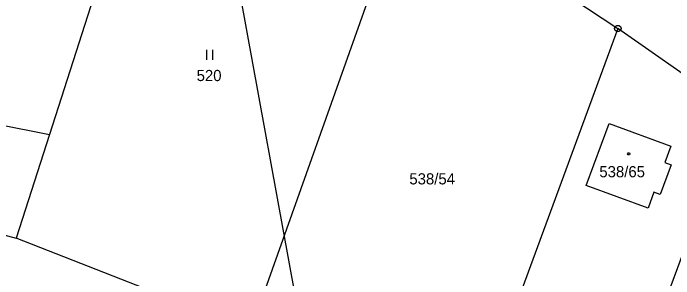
# Model space of a CAD drawing. Extents: x -759060 to -757386, y -1172273 to -1170948.
# Drawn here: x -758613.1 to -758512.4, y -1171779.5 to -1171739 of the extents above; entities that cross this region are included whole.
import ezdxf

# ---------------------------------------------------------------- set-up
doc = ezdxf.new("R2010")
doc.units = 0
for name, color, linetype in [('Vrstva 1', 7, 'Continuous'), ('Vrstva 12', 7, 'Continuous'), ('Vrstva 2', 7, 'Continuous'), ('Vrstva 3', 7, 'Continuous'), ('Vrstva 5', 7, 'Continuous'), ('Vrstva 6', 7, 'Continuous'), ('Vrstva 8', 7, 'Continuous')]:
    doc.layers.add(name, color=color, linetype=linetype)

msp = doc.modelspace()

# ---------------------------------------------------------------- linework, layer by layer
at = {"layer": 'Vrstva 1'}
for p, q in [((-758552.98, -1171720.14), (-758576.87, -1171787.26)), ((-758552.98, -1171720.14), (-758520.9, -1171741.36)), ((-758596.37, -1171722.76), (-758607.53, -1171757.49)), ((-758520.9, -1171741.36), (-758541.17, -1171796.31)), ((-758503, -1171753.9), (-758520.9, -1171741.36)), ((-758645.01, -1171750.08), (-758607.53, -1171757.49)), ((-758503, -1171753.9), (-758519.91, -1171799.73)), ((-758525.73, -1171765.26), (-758522.25, -1171755.83)), ((-758522.25, -1171755.83), (-758512.84, -1171759.31)), ((-758607.53, -1171757.49), (-758612.62, -1171773.32)), ((-758512.84, -1171759.31), (-758513.75, -1171761.78)), ((-758512.8, -1171762.13), (-758514.47, -1171766.66)), ((-758513.75, -1171761.78), (-758512.8, -1171762.13)), ((-758516.31, -1171768.73), (-758525.73, -1171765.26)), ((-758515.43, -1171766.31), (-758516.31, -1171768.73)), ((-758514.47, -1171766.66), (-758515.43, -1171766.31)), ((-758632.15, -1171767.9), (-758612.62, -1171773.32)), ((-758576.87, -1171787.26), (-758612.62, -1171773.32))]:
    msp.add_line(p, q, dxfattribs=at)
at = {"layer": 'Vrstva 12'}
for p, q in [((-758525.73, -1171765.26), (-758522.25, -1171755.83)), ((-758522.25, -1171755.83), (-758512.84, -1171759.31)), ((-758512.84, -1171759.31), (-758513.75, -1171761.78)), ((-758512.8, -1171762.13), (-758514.47, -1171766.66)), ((-758513.75, -1171761.78), (-758512.8, -1171762.13)), ((-758516.31, -1171768.73), (-758525.73, -1171765.26)), ((-758515.43, -1171766.31), (-758516.31, -1171768.73)), ((-758514.47, -1171766.66), (-758515.43, -1171766.31))]:
    msp.add_line(p, q, dxfattribs=at)
at = {"layer": 'Vrstva 3'}
for p, q in [((-758583.62, -1171744.62), (-758583.62, -1171746.12)), ((-758582.62, -1171746.12), (-758582.62, -1171744.62))]:
    msp.add_line(p, q, dxfattribs=at)
at = {"layer": 'Vrstva 5'}
msp.add_lwpolyline([(-758519.15, -1171760.3), (-758519.06, -1171760.45), (-758519.15, -1171760.6), (-758519.33, -1171760.6), (-758519.42, -1171760.45), (-758519.33, -1171760.3)], close=True, dxfattribs=at)
at = {"layer": 'Vrstva 6'}
msp.add_line((-758585.65, -1171697.17), (-758567.27, -1171797.52), dxfattribs=at)
at = {"layer": 'Vrstva 8'}
msp.add_line((-758521.02, -1171741.36), (-758520.78, -1171741.36), dxfattribs=at)
msp.add_lwpolyline([(-758520.75, -1171740.88), (-758520.5, -1171741.06), (-758520.4, -1171741.35), (-758520.5, -1171741.64), (-758520.75, -1171741.82), (-758521.06, -1171741.82), (-758521.31, -1171741.64), (-758521.41, -1171741.35), (-758521.31, -1171741.06), (-758521.06, -1171740.88)], close=True, dxfattribs=at)

# ---------------------------------------------------------------- texts
at = {"layer": 'Vrstva 2'}
for s, p in [('520', (-758585.103, -1171749.37)), ('538/65', (-758523.73, -1171764.03)), ('538/54', (-758552.683, -1171765.12))]:
    msp.add_text(s, height=1.7, dxfattribs=at).set_placement(p)

doc.saveas('drawing.dxf')
